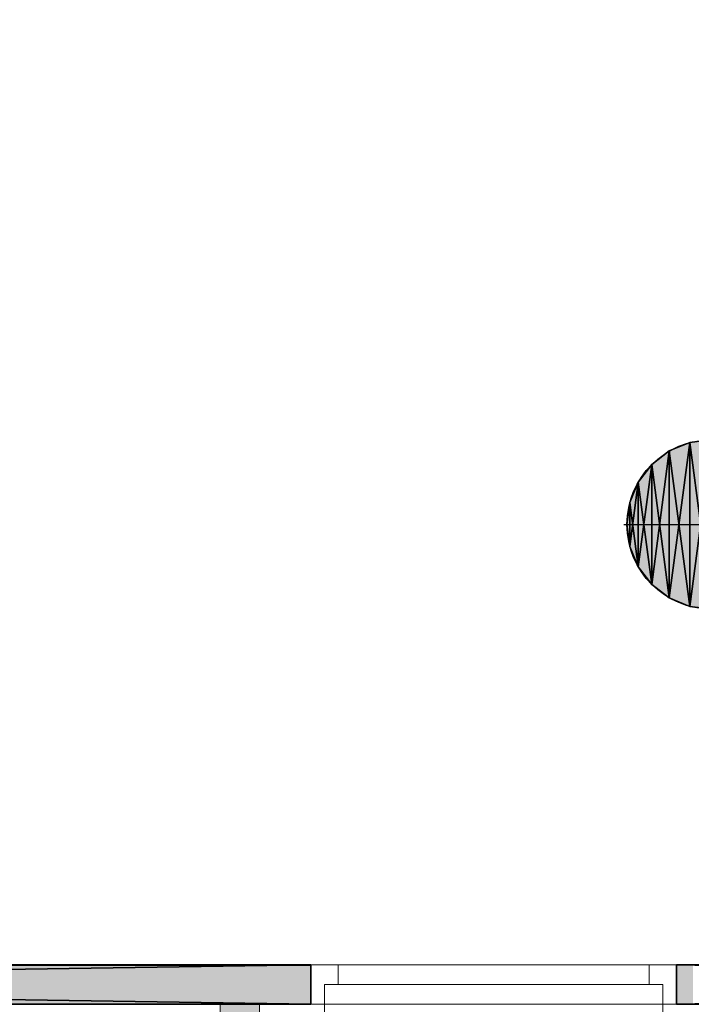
# Model space of a CAD drawing. Header units: inches. Extents: x 15 to 546804, y -66 to 267312.
# Tile 438 of 478: x 443108 to 444813, y 148806 to 151306. Entities that reach past the tile are written whole.
import ezdxf

# ---------------------------------------------------------------- set-up
doc = ezdxf.new("R2010")
doc.units = ezdxf.units.IN
doc.header["$MEASUREMENT"] = 0

msp = doc.modelspace()

# ---------------------------------------------------------------- hatches: boundary and pattern name
at = {"lineweight": 20}
h = msp.add_hatch(color=7, dxfattribs=at)
h.dxf.hatch_style = 1
h.paths.add_polyline_path([(444864.9, 150239.5), (444864.9, 150024), (445080.3, 150024, 0.414214)])
h.paths.add_polyline_path([(444864.9, 150239.5, 0.414214), (444649.4, 150024), (444864.9, 150024)])
h.paths.add_polyline_path([(444864.9, 150024), (444649.4, 150024, 0.414214), (444864.9, 149808.6)])
h.paths.add_polyline_path([(445080.3, 150024), (444864.9, 150024), (444864.9, 149808.6, 0.414214)])
h = msp.add_hatch(color=7, dxfattribs=at)
h.dxf.hatch_style = 1
h.paths.add_polyline_path([(437267.1, 148805.7), (443846.6, 148805.7), (443846.6, 148904), (437267.1, 148904)])
h = msp.add_hatch(color=7, dxfattribs=at)
h.dxf.hatch_style = 1
h.paths.add_polyline_path([(444817.1, 148905.7), (444775.6, 148905.7), (444775.6, 148805.7), (444817.1, 148805.7)])
h = msp.add_hatch(color=7, dxfattribs=at)
h.dxf.hatch_style = 1
h.paths.add_polyline_path([(443616.9, 144759.7), (443716.9, 144759.7), (443716.9, 148805.7), (443616.9, 148805.7)])

# ---------------------------------------------------------------- linework, layer by layer
at = {"color": 7}
for p, q in [((444809.1, 150232.1, 0), (444809.1, 150232.1, 7000)), ((444757.1, 150210.6, 0), (444757.1, 150210.6, 7000)), ((444712.5, 150176.4, 0), (444712.5, 150176.4, 7000)), ((444678.3, 150131.7, 0), (444678.3, 150131.7, 7000)), ((444656.8, 150079.8, 0), (444656.8, 150079.8, 7000)), ((444641.8, 150024, 0), (444649.4, 150024, 0)), ((444649.4, 150024, 0), (444649.4, 150024, 7000)), ((444649.4, 150024, 0), (445080.3, 150024, 0)), ((444656.8, 149968.3, 0), (444656.8, 149968.3, 7000)), ((444678.3, 149916.3, 0), (444678.3, 149916.3, 7000)), ((444712.5, 149871.7, 0), (444712.5, 149871.7, 7000)), ((444757.1, 149837.5, 0), (444757.1, 149837.5, 7000)), ((444809.1, 149815.9, 0), (444809.1, 149815.9, 7000)), ((443846.6, 148905.7, 300), (437267.1, 148905.7, 300)), ((443846.6, 148905.7, 3000), (437267.1, 148905.7, 3000)), ((443846.6, 148805.7, 300), (443846.6, 148905.7, 300)), ((443846.6, 148805.7, 3000), (443846.6, 148905.7, 3000)), ((443846.6, 148905.7, 300), (443846.6, 148905.7, 3000)), ((450266.2, 148905.7, 300), (444775.6, 148905.7, 300)), ((444775.6, 148905.7, 300), (444775.6, 148805.7, 300)), ((450266.2, 148905.7, 3000), (444775.6, 148905.7, 3000)), ((444775.6, 148905.7, 3000), (444775.6, 148805.7, 3000)), ((444775.6, 148905.7, 300), (444775.6, 148905.7, 3000)), ((437267.1, 148805.7, 300), (443846.6, 148805.7, 300)), ((437267.1, 148805.7, 3000), (443846.6, 148805.7, 3000)), ((443846.6, 148805.7, 300), (443846.6, 148805.7, 3000)), ((444775.6, 148805.7, 300), (450266.2, 148805.7, 300)), ((444775.6, 148805.7, 3000), (450266.2, 148805.7, 3000)), ((444775.6, 148805.7, 300), (444775.6, 148805.7, 3000))]:
    msp.add_line(p, q, dxfattribs=at)
at = {"color": 7, "lineweight": 20}
for p, q in [((443846.6, 148904, 300), (437267.1, 148904, 300)), ((443846.6, 148905.7, 2500), (443916.6, 148905.7, 2500)), ((444775.6, 148905.7, 3000), (443846.6, 148905.7, 3000)), ((443846.6, 148905.7, 3000), (443846.6, 148905.7, 2500)), ((443846.6, 148905.7, 2500), (443846.6, 148805.7, 2500)), ((443846.6, 148905.7, 3000), (443846.6, 148805.7, 3000)), ((443916.6, 148905.7, 300), (443846.6, 148905.7, 300)), ((443846.6, 148905.7, 300), (443846.6, 148905.7, 2500)), ((443846.6, 148905.7, 2500), (444775.6, 148905.7, 2500)), ((443846.6, 148905.7, 300), (443846.6, 148805.7, 300)), ((443846.6, 148905.7, 2500), (443846.6, 148805.7, 2500)), ((443846.6, 148805.7, 300), (443846.6, 148904, 300)), ((443916.6, 148905.7, 2930), (443916.6, 148905.7, 2500)), ((444705.6, 148905.7, 2930), (443916.6, 148905.7, 2930)), ((443916.6, 148905.7, 300), (443916.6, 148905.7, 2430)), ((443916.6, 148905.7, 2430), (444705.6, 148905.7, 2430)), ((443916.6, 148905.7, 2430), (443916.6, 148855.7, 2430)), ((443916.6, 148905.7, 300), (443916.6, 148855.7, 300)), ((444705.6, 148905.7, 2500), (444705.6, 148905.7, 2930)), ((444705.6, 148905.7, 2500), (444775.6, 148905.7, 2500)), ((444775.6, 148905.7, 300), (444705.6, 148905.7, 300)), ((444705.6, 148905.7, 2430), (444705.6, 148905.7, 300)), ((444705.6, 148905.7, 300), (444705.6, 148855.7, 300)), ((444705.6, 148905.7, 2430), (444705.6, 148855.7, 2430)), ((444775.6, 148905.7, 2500), (444775.6, 148905.7, 3000)), ((444775.6, 148905.7, 2500), (444775.6, 148805.7, 2500)), ((444775.6, 148905.7, 3000), (444775.6, 148805.7, 3000)), ((444775.6, 148905.7, 2500), (444775.6, 148905.7, 300)), ((444775.6, 148905.7, 300), (444775.6, 148805.7, 300)), ((444775.6, 148905.7, 2500), (444775.6, 148805.7, 2500)), ((443881.6, 148855.7, 300), (443881.6, 148855.7, 2465)), ((443881.6, 148855.7, 300), (443881.6, 148805.7, 300)), ((443916.6, 148855.7, 300), (443881.6, 148855.7, 300)), ((443916.6, 148855.7, 2465), (443881.6, 148855.7, 2465)), ((443881.6, 148855.7, 2465), (443881.6, 148805.7, 2465)), ((444740.6, 148855.7, 300), (443881.6, 148855.7, 300)), ((443881.6, 148855.7, 300), (443881.6, 148855.7, 2465)), ((443881.6, 148855.7, 2465), (444740.6, 148855.7, 2465)), ((443881.6, 148855.7, 2465), (443881.6, 148815.7, 2465)), ((443881.6, 148855.7, 300), (443881.6, 148815.7, 300)), ((443916.6, 148855.7, 2930), (443916.6, 148855.7, 2500)), ((444705.6, 148855.7, 2930), (443916.6, 148855.7, 2930)), ((443916.6, 148855.7, 2500), (444705.6, 148855.7, 2500)), ((443916.6, 148855.7, 300), (443916.6, 148855.7, 2430)), ((443916.6, 148855.7, 2430), (444705.6, 148855.7, 2430)), ((443916.6, 148855.7, 2465), (444705.6, 148855.7, 2465)), ((443916.6, 148855.7, 2430), (443916.6, 148855.7, 2465)), ((443919, 148855.7, 1368.1), (443973.8, 148855.7, 1438.9)), ((443973.8, 148855.7, 1291.1), (443919, 148855.7, 1361.9)), ((444028.6, 148855.7, 1509.7), (444083.3, 148855.7, 1580.5)), ((444083.3, 148855.7, 1149.5), (444028.6, 148855.7, 1220.3)), ((444138.1, 148855.7, 1651.3), (444192.9, 148855.7, 1722.1)), ((444192.9, 148855.7, 1007.9), (444138.1, 148855.7, 1078.7)), ((444247.7, 148855.7, 1792.9), (444302.4, 148855.7, 1863.7)), ((444302.4, 148855.7, 866.3), (444247.7, 148855.7, 937.1)), ((444357.2, 148855.7, 1934.5), (444412, 148855.7, 2005.2)), ((444412, 148855.7, 724.8), (444357.2, 148855.7, 795.5)), ((444466.8, 148855.7, 2076), (444521.5, 148855.7, 2146.8)), ((444521.5, 148855.7, 583.2), (444466.8, 148855.7, 654)), ((444576.3, 148855.7, 2217.6), (444631.1, 148855.7, 2288.4)), ((444631.1, 148855.7, 441.6), (444576.3, 148855.7, 512.4)), ((444740.6, 148855.7, 300), (444685.9, 148855.7, 370.8)), ((444685.9, 148855.7, 2359.2), (444740.6, 148855.7, 2430)), ((444705.6, 148855.7, 2500), (444705.6, 148855.7, 2930)), ((444705.6, 148855.7, 2430), (444705.6, 148855.7, 300)), ((444705.6, 148855.7, 300), (444740.6, 148855.7, 300)), ((444705.6, 148855.7, 2465), (444740.6, 148855.7, 2465)), ((444705.6, 148855.7, 2430), (444705.6, 148855.7, 2465)), ((444740.6, 148855.7, 300), (444740.6, 148805.7, 300)), ((444740.6, 148855.7, 2465), (444740.6, 148855.7, 300)), ((444740.6, 148855.7, 2465), (444740.6, 148805.7, 2465)), ((444740.6, 148855.7, 2465), (444740.6, 148855.7, 300)), ((444740.6, 148855.7, 2465), (444740.6, 148815.7, 2465)), ((444740.6, 148855.7, 300), (444740.6, 148815.7, 300)), ((437267.1, 148805.7, 300), (443846.6, 148805.7, 300)), ((443716.9, 148805.7, 300), (443616.9, 148805.7, 300)), ((443616.9, 148805.7, 300), (443616.9, 144759.7, 300)), ((443716.9, 144759.7, 300), (443716.9, 148805.7, 300)), ((443846.6, 148805.7, 2500), (443916.6, 148805.7, 2500)), ((443846.6, 148805.7, 3000), (443846.6, 148805.7, 2500)), ((444775.6, 148805.7, 3000), (443846.6, 148805.7, 3000)), ((443881.6, 148805.7, 300), (443846.6, 148805.7, 300)), ((443846.6, 148805.7, 300), (443846.6, 148805.7, 2500)), ((443846.6, 148805.7, 2500), (444775.6, 148805.7, 2500)), ((443881.6, 148815.7, 300), (443881.6, 148815.7, 2465)), ((443881.6, 148805.7, 300), (443881.6, 148805.7, 2465)), ((443881.6, 148805.7, 2465), (444740.6, 148805.7, 2465)), ((444705.6, 148805.7, 2930), (443916.6, 148805.7, 2930)), ((443916.6, 148805.7, 2930), (443916.6, 148805.7, 2500)), ((444705.6, 148805.7, 2500), (444775.6, 148805.7, 2500)), ((444705.6, 148805.7, 2500), (444705.6, 148805.7, 2930)), ((444740.6, 148815.7, 2465), (444740.6, 148815.7, 300)), ((444740.6, 148815.7, 300), (444740.6, 147956.7, 300)), ((444775.6, 148805.7, 300), (444740.6, 148805.7, 300)), ((444740.6, 148805.7, 2465), (444740.6, 148805.7, 300)), ((444775.6, 148805.7, 2500), (444775.6, 148805.7, 3000)), ((444775.6, 148805.7, 2500), (444775.6, 148805.7, 300))]:
    msp.add_line(p, q, dxfattribs=at)
at = {"color": 7}
for centre in [(444864.9, 150024, 7000), (444864.9, 150024, 0)]:
    msp.add_circle(centre, 215.4, dxfattribs=at)
at = {"color": 7, "lineweight": 20}
for centre in [(444740.6, 148815.7, 300), (444740.6, 148815.7), (444740.6, 148815.7), (444740.6, 148815.7)]:
    msp.add_ellipse(centre, major_axis=(0, 859.5), ratio=0.999391, start_param=1.570796, end_param=3.141593, dxfattribs=at)
for points, invisible_edges in [([(450267.1, 156655.7, 300), (437267.1, 142255.7, 300), (437267.1, 156655.7, 300)], 1), ([(442517.1, 136807.1, 300), (450267.1, 156655.7, 300), (444817.1, 136807.1, 300)], 3), ([(443846.6, 148905.7, 300), (443846.6, 148805.7, 300), (443846.6, 148905.7, 2500)], 2), ([(443846.6, 148805.7, 2500), (443846.6, 148905.7, 2500), (443846.6, 148805.7, 300)], 2), ([(443916.6, 148905.7, 300), (443846.6, 148905.7, 300), (443916.6, 148905.7, 2430)], 2), ([(443846.6, 148905.7, 2500), (443916.6, 148905.7, 2430), (443846.6, 148905.7, 300)], 3), ([(444775.6, 148905.7, 2500), (443916.6, 148905.7, 2430), (443846.6, 148905.7, 2500)], 3), ([(443846.6, 148905.7, 2500), (443846.6, 148805.7, 2500), (444775.6, 148905.7, 2500)], 2), ([(444775.6, 148805.7, 2500), (444775.6, 148905.7, 2500), (443846.6, 148805.7, 2500)], 2), ([(443846.6, 148805.7, 300), (443846.6, 148905.7, 300), (443881.6, 148805.7, 300)], 2), ([(443881.6, 148855.7, 300), (443881.6, 148805.7, 300), (443846.6, 148905.7, 300)], 14), ([(443916.6, 148905.7, 300), (443881.6, 148855.7, 300), (443846.6, 148905.7, 300)], 3), ([(443846.6, 148805.7, 3000), (444775.6, 148805.7, 3000), (443846.6, 148905.7, 3000)], 2), ([(444775.6, 148905.7, 3000), (443846.6, 148905.7, 3000), (444775.6, 148805.7, 3000)], 2), ([(443846.6, 148905.7, 3000), (443846.6, 148905.7, 2500), (443846.6, 148805.7, 3000)], 2), ([(443846.6, 148805.7, 2500), (443846.6, 148805.7, 3000), (443846.6, 148905.7, 2500)], 2), ([(443916.6, 148905.7, 2500), (443846.6, 148905.7, 2500), (443916.6, 148905.7, 2930)], 2), ([(443846.6, 148905.7, 3000), (443916.6, 148905.7, 2930), (443846.6, 148905.7, 2500)], 3), ([(444775.6, 148905.7, 3000), (443916.6, 148905.7, 2930), (443846.6, 148905.7, 3000)], 3), ([(443916.6, 148855.7, 300), (443881.6, 148855.7, 300), (443916.6, 148905.7, 300)], 2), ([(443916.6, 148905.7, 300), (443916.6, 148905.7, 2430), (443916.6, 148855.7, 300)], 2), ([(443916.6, 148855.7, 2430), (443916.6, 148855.7, 300), (443916.6, 148905.7, 2430)], 2), ([(443916.6, 148905.7, 2430), (444775.6, 148905.7, 2500), (444705.6, 148905.7, 2430)], 3), ([(443916.6, 148855.7, 2430), (443916.6, 148905.7, 2430), (444705.6, 148855.7, 2430)], 2), ([(444705.6, 148905.7, 2430), (444705.6, 148855.7, 2430), (443916.6, 148905.7, 2430)], 2), ([(443916.6, 148905.7, 2930), (444775.6, 148905.7, 3000), (444705.6, 148905.7, 2930)], 3), ([(444705.6, 148905.7, 300), (444705.6, 148855.7, 300), (444705.6, 148905.7, 2430)], 2), ([(444705.6, 148855.7, 2430), (444705.6, 148905.7, 2430), (444705.6, 148855.7, 300)], 2), ([(444775.6, 148905.7, 300), (444705.6, 148905.7, 300), (444775.6, 148905.7, 2500)], 2), ([(444705.6, 148905.7, 2430), (444775.6, 148905.7, 2500), (444705.6, 148905.7, 300)], 3), ([(444705.6, 148855.7, 300), (444705.6, 148905.7, 300), (444740.6, 148855.7, 300)], 2), ([(444775.6, 148905.7, 300), (444740.6, 148855.7, 300), (444705.6, 148905.7, 300)], 3), ([(444775.6, 148905.7, 2500), (444705.6, 148905.7, 2500), (444775.6, 148905.7, 3000)], 2), ([(444705.6, 148905.7, 2930), (444775.6, 148905.7, 3000), (444705.6, 148905.7, 2500)], 3), ([(444775.6, 148805.7, 300), (444740.6, 148855.7, 300), (444775.6, 148905.7, 300)], 3), ([(444775.6, 148905.7, 300), (444775.6, 148905.7, 2500), (444775.6, 148805.7, 300)], 2), ([(444775.6, 148805.7, 2500), (444775.6, 148805.7, 300), (444775.6, 148905.7, 2500)], 2), ([(444775.6, 148905.7, 2500), (444775.6, 148905.7, 3000), (444775.6, 148805.7, 2500)], 2), ([(444775.6, 148805.7, 3000), (444775.6, 148805.7, 2500), (444775.6, 148905.7, 3000)], 2), ([(443881.6, 148855.7, 2465), (443881.6, 148855.7, 300), (443881.6, 148815.7, 2465)], 2), ([(443881.6, 148815.7, 300), (443881.6, 148815.7, 2465), (443881.6, 148855.7, 300)], 2), ([(444740.6, 148855.7, 300), (443881.6, 148855.7, 300), (444740.6, 148855.7, 2465)], 2), ([(443881.6, 148855.7, 2465), (444740.6, 148855.7, 2465), (443881.6, 148855.7, 300)], 2), ([(443881.6, 148855.7, 300), (443916.6, 148855.7, 300), (443881.6, 148855.7, 2465)], 2), ([(443916.6, 148855.7, 2430), (443881.6, 148855.7, 2465), (443916.6, 148855.7, 300)], 3), ([(443916.6, 148855.7, 2465), (443881.6, 148855.7, 2465), (443916.6, 148855.7, 2430)], 2), ([(443881.6, 148855.7, 300), (443881.6, 148855.7, 2465), (443881.6, 148805.7, 300)], 2), ([(443881.6, 148805.7, 2465), (443881.6, 148805.7, 300), (443881.6, 148855.7, 2465)], 2), ([(443881.6, 148805.7, 2465), (443881.6, 148855.7, 2465), (444740.6, 148805.7, 2465)], 2), ([(443916.6, 148855.7, 2465), (444740.6, 148805.7, 2465), (443881.6, 148855.7, 2465)], 3), ([(443916.6, 148855.7, 2430), (444705.6, 148855.7, 2430), (443916.6, 148855.7, 2465)], 2), ([(444705.6, 148855.7, 2465), (443916.6, 148855.7, 2465), (444705.6, 148855.7, 2430)], 2), ([(444705.6, 148855.7, 2465), (444740.6, 148805.7, 2465), (443916.6, 148855.7, 2465)], 3), ([(444705.6, 148855.7, 2500), (443916.6, 148855.7, 2500), (444705.6, 148855.7, 2930)], 2), ([(443916.6, 148855.7, 2930), (444705.6, 148855.7, 2930), (443916.6, 148855.7, 2500)], 2), ([(444705.6, 148855.7, 300), (444740.6, 148855.7, 300), (444705.6, 148855.7, 2430)], 2), ([(444740.6, 148855.7, 2465), (444705.6, 148855.7, 2430), (444740.6, 148855.7, 300)], 3), ([(444705.6, 148855.7, 2465), (444705.6, 148855.7, 2430), (444740.6, 148855.7, 2465)], 2), ([(444740.6, 148855.7, 2465), (444740.6, 148805.7, 2465), (444705.6, 148855.7, 2465)], 2), ([(444740.6, 148855.7, 300), (444740.6, 148855.7, 2465), (444740.6, 148815.7, 300)], 2), ([(444740.6, 148815.7, 2465), (444740.6, 148815.7, 300), (444740.6, 148855.7, 2465)], 2), ([(444740.6, 148855.7, 300), (444740.6, 148805.7, 300), (444740.6, 148855.7, 2465)], 2), ([(444740.6, 148805.7, 2465), (444740.6, 148855.7, 2465), (444740.6, 148805.7, 300)], 2), ([(444740.6, 148805.7, 300), (444740.6, 148855.7, 300), (444775.6, 148805.7, 300)], 2), ([(443846.6, 148805.7, 300), (443881.6, 148805.7, 300), (443846.6, 148805.7, 2500)], 2), ([(443881.6, 148805.7, 2465), (443846.6, 148805.7, 2500), (443881.6, 148805.7, 300)], 3), ([(444740.6, 148805.7, 2465), (443846.6, 148805.7, 2500), (443881.6, 148805.7, 2465)], 3), ([(443846.6, 148805.7, 2500), (444740.6, 148805.7, 2465), (444775.6, 148805.7, 2500)], 3), ([(443916.6, 148805.7, 2500), (443916.6, 148805.7, 2930), (443846.6, 148805.7, 2500)], 2), ([(443846.6, 148805.7, 3000), (443846.6, 148805.7, 2500), (443916.6, 148805.7, 2930)], 14), ([(444705.6, 148805.7, 2930), (443846.6, 148805.7, 3000), (443916.6, 148805.7, 2930)], 3), ([(443846.6, 148805.7, 3000), (444705.6, 148805.7, 2930), (444775.6, 148805.7, 3000)], 3), ([(444705.6, 148805.7, 2500), (444775.6, 148805.7, 2500), (444705.6, 148805.7, 2930)], 2), ([(444775.6, 148805.7, 3000), (444705.6, 148805.7, 2930), (444775.6, 148805.7, 2500)], 3), ([(444740.6, 148805.7, 300), (444775.6, 148805.7, 300), (444740.6, 148805.7, 2465)], 2), ([(444775.6, 148805.7, 2500), (444740.6, 148805.7, 2465), (444775.6, 148805.7, 300)], 3)]:
    msp.add_3dface(points, dxfattribs=dict(at, invisible_edges=invisible_edges))

# ---------------------------------------------------------------- meshes
at = {"color": 7}
mesh = msp.add_polyface(dxfattribs=at)
corners = [(444656.8, 149968.3, 7000), (444656.8, 150079.8, 7000), (444649.4, 150024, 7000), (444678.3, 149916.3, 7000), (444678.3, 150131.7, 7000), (444712.5, 149871.7, 7000), (444712.5, 150176.4, 7000), (444757.1, 149837.5, 7000), (444757.1, 150210.6, 7000), (444809.1, 149815.9, 7000), (444809.1, 150232.1, 7000), (444864.9, 149808.6, 7000), (444864.9, 150239.5, 7000), (444920.6, 149815.9, 7000), (444920.6, 150232.1, 7000), (444972.6, 149837.5, 7000), (444972.6, 150210.6, 7000), (445017.2, 149871.7, 7000), (445017.2, 150176.4, 7000), (445051.4, 149916.3, 7000), (445051.4, 150131.7, 7000), (445072.9, 149968.3, 7000), (445072.9, 150079.8, 7000), (445080.3, 150024, 7000)]
mesh.append_faces([[corners[k] for k in face] for face in [(0, 1, 2), (22, 21, 23)]], dxfattribs={"vtx0": -1, "color": 7})
mesh.append_faces([[corners[k] for k in face] for face in [(1, 3, 4), (4, 5, 6), (6, 7, 8), (8, 9, 10), (10, 11, 12), (12, 13, 14), (14, 15, 16), (16, 17, 18), (18, 19, 20), (20, 21, 22)]], dxfattribs={"vtx0": -1, "vtx1": -1, "color": 7})
mesh.append_faces([[corners[k] for k in face] for face in [(1, 0, 3), (4, 3, 5), (6, 5, 7), (8, 7, 9), (10, 9, 11), (12, 11, 13), (14, 13, 15), (16, 15, 17), (18, 17, 19), (20, 19, 21)]], dxfattribs={"vtx0": -1, "vtx2": -1, "color": 7})
mesh = msp.add_polyface(dxfattribs=at)
corners = [(444656.8, 150079.8, 0), (444656.8, 149968.3, 0), (444649.4, 150024, 0), (444678.3, 150131.7, 0), (444678.3, 149916.3, 0), (444712.5, 150176.4, 0), (444712.5, 149871.7, 0), (444757.1, 150210.6, 0), (444757.1, 149837.5, 0), (444809.1, 150232.1, 0), (444809.1, 149815.9, 0), (444864.9, 150239.5, 0), (444864.9, 149808.6, 0), (444920.6, 150232.1, 0), (444920.6, 149815.9, 0), (444972.6, 150210.6, 0), (444972.6, 149837.5, 0), (445017.2, 150176.4, 0), (445017.2, 149871.7, 0), (445051.4, 150131.7, 0), (445051.4, 149916.3, 0), (445072.9, 150079.8, 0), (445072.9, 149968.3, 0), (445080.3, 150024, 0)]
mesh.append_faces([[corners[k] for k in face] for face in [(0, 1, 2), (22, 21, 23)]], dxfattribs={"vtx0": -1, "color": 7})
mesh.append_faces([[corners[k] for k in face] for face in [(1, 3, 4), (4, 5, 6), (6, 7, 8), (8, 9, 10), (10, 11, 12), (12, 13, 14), (14, 15, 16), (16, 17, 18), (18, 19, 20), (20, 21, 22)]], dxfattribs={"vtx0": -1, "vtx1": -1, "color": 7})
mesh.append_faces([[corners[k] for k in face] for face in [(1, 0, 3), (4, 3, 5), (6, 5, 7), (8, 7, 9), (10, 9, 11), (12, 11, 13), (14, 13, 15), (16, 15, 17), (18, 17, 19), (20, 19, 21)]], dxfattribs={"vtx0": -1, "vtx2": -1, "color": 7})
mesh = msp.add_polyface(dxfattribs=at)
corners = [(444757.1, 150210.6, 7000), (444809.1, 150232.1, 0), (444757.1, 150210.6, 0), (444809.1, 150232.1, 7000)]
mesh.append_faces([[corners[k] for k in face] for face in [(0, 1, 2), (1, 0, 3)]], dxfattribs={"vtx0": -1, "color": 7})
mesh = msp.add_polyface(dxfattribs=at)
corners = [(444809.1, 150232.1, 7000), (444864.9, 150239.5, 0), (444809.1, 150232.1, 0), (444864.9, 150239.5, 7000)]
mesh.append_faces([[corners[k] for k in face] for face in [(0, 1, 2), (1, 0, 3)]], dxfattribs={"vtx0": -1, "color": 7})
mesh = msp.add_polyface(dxfattribs=at)
corners = [(444712.5, 150176.4, 7000), (444757.1, 150210.6, 0), (444712.5, 150176.4, 0), (444757.1, 150210.6, 7000)]
mesh.append_faces([[corners[k] for k in face] for face in [(0, 1, 2), (1, 0, 3)]], dxfattribs={"vtx0": -1, "color": 7})
mesh = msp.add_polyface(dxfattribs=at)
corners = [(444712.5, 150176.4, 7000), (444678.3, 150131.7, 0), (444678.3, 150131.7, 7000), (444712.5, 150176.4, 0)]
mesh.append_faces([[corners[k] for k in face] for face in [(0, 1, 2), (1, 0, 3)]], dxfattribs={"vtx0": -1, "color": 7})
mesh = msp.add_polyface(dxfattribs=at)
corners = [(444678.3, 150131.7, 7000), (444656.8, 150079.8, 0), (444656.8, 150079.8, 7000), (444678.3, 150131.7, 0)]
mesh.append_faces([[corners[k] for k in face] for face in [(0, 1, 2), (1, 0, 3)]], dxfattribs={"vtx0": -1, "color": 7})
mesh = msp.add_polyface(dxfattribs=at)
corners = [(444656.8, 150079.8, 7000), (444649.4, 150024, 0), (444649.4, 150024, 7000), (444656.8, 150079.8, 0)]
mesh.append_faces([[corners[k] for k in face] for face in [(0, 1, 2), (1, 0, 3)]], dxfattribs={"vtx0": -1, "color": 7})
mesh = msp.add_polyface(dxfattribs=at)
corners = [(444649.4, 150024, 7000), (444656.8, 149968.3, 0), (444656.8, 149968.3, 7000), (444649.4, 150024, 0)]
mesh.append_faces([[corners[k] for k in face] for face in [(0, 1, 2), (1, 0, 3)]], dxfattribs={"vtx0": -1, "color": 7})
mesh = msp.add_polyface(dxfattribs=at)
corners = [(444656.8, 149968.3, 7000), (444678.3, 149916.3, 0), (444678.3, 149916.3, 7000), (444656.8, 149968.3, 0)]
mesh.append_faces([[corners[k] for k in face] for face in [(0, 1, 2), (1, 0, 3)]], dxfattribs={"vtx0": -1, "color": 7})
mesh = msp.add_polyface(dxfattribs=at)
corners = [(444678.3, 149916.3, 7000), (444712.5, 149871.7, 0), (444712.5, 149871.7, 7000), (444678.3, 149916.3, 0)]
mesh.append_faces([[corners[k] for k in face] for face in [(0, 1, 2), (1, 0, 3)]], dxfattribs={"vtx0": -1, "color": 7})
mesh = msp.add_polyface(dxfattribs=at)
corners = [(444757.1, 149837.5, 7000), (444712.5, 149871.7, 0), (444757.1, 149837.5, 0), (444712.5, 149871.7, 7000)]
mesh.append_faces([[corners[k] for k in face] for face in [(0, 1, 2), (1, 0, 3)]], dxfattribs={"vtx0": -1, "color": 7})
mesh = msp.add_polyface(dxfattribs=at)
corners = [(444809.1, 149815.9, 7000), (444757.1, 149837.5, 0), (444809.1, 149815.9, 0), (444757.1, 149837.5, 7000)]
mesh.append_faces([[corners[k] for k in face] for face in [(0, 1, 2), (1, 0, 3)]], dxfattribs={"vtx0": -1, "color": 7})
mesh = msp.add_polyface(dxfattribs=at)
corners = [(444864.9, 149808.6, 7000), (444809.1, 149815.9, 0), (444864.9, 149808.6, 0), (444809.1, 149815.9, 7000)]
mesh.append_faces([[corners[k] for k in face] for face in [(0, 1, 2), (1, 0, 3)]], dxfattribs={"vtx0": -1, "color": 7})
mesh = msp.add_polyface(dxfattribs=at)
corners = [(443846.6, 148905.7, 300), (437267.1, 148805.7, 300), (437267.1, 148905.7, 300), (443846.6, 148805.7, 300)]
mesh.append_faces([[corners[k] for k in face] for face in [(0, 1, 2), (1, 0, 3)]], dxfattribs={"vtx0": -1, "color": 7})
mesh = msp.add_polyface(dxfattribs=at)
corners = [(443846.6, 148805.7, 3000), (437267.1, 148905.7, 3000), (437267.1, 148805.7, 3000), (443846.6, 148905.7, 3000)]
mesh.append_faces([[corners[k] for k in face] for face in [(0, 1, 2), (1, 0, 3)]], dxfattribs={"vtx0": -1, "color": 7})
mesh = msp.add_polyface(dxfattribs=at)
corners = [(437267.1, 148905.7, 300), (443846.6, 148905.7, 3000), (443846.6, 148905.7, 300), (437267.1, 148905.7, 3000)]
mesh.append_faces([[corners[k] for k in face] for face in [(0, 1, 2), (1, 0, 3)]], dxfattribs={"vtx0": -1, "color": 7})
mesh = msp.add_polyface(dxfattribs=at)
corners = [(443846.6, 148905.7, 300), (443846.6, 148805.7, 3000), (443846.6, 148805.7, 300), (443846.6, 148905.7, 3000)]
mesh.append_faces([[corners[k] for k in face] for face in [(0, 1, 2), (1, 0, 3)]], dxfattribs={"vtx0": -1, "color": 7})
mesh = msp.add_polyface(dxfattribs=at)
corners = [(450266.2, 148905.7, 300), (444775.6, 148805.7, 300), (444775.6, 148905.7, 300), (450266.2, 148805.7, 300)]
mesh.append_faces([[corners[k] for k in face] for face in [(0, 1, 2), (1, 0, 3)]], dxfattribs={"vtx0": -1, "color": 7})
mesh = msp.add_polyface(dxfattribs=at)
corners = [(450266.2, 148805.7, 3000), (444775.6, 148905.7, 3000), (444775.6, 148805.7, 3000), (450266.2, 148905.7, 3000)]
mesh.append_faces([[corners[k] for k in face] for face in [(0, 1, 2), (1, 0, 3)]], dxfattribs={"vtx0": -1, "color": 7})
mesh = msp.add_polyface(dxfattribs=at)
corners = [(444775.6, 148905.7, 300), (450266.2, 148905.7, 3000), (450266.2, 148905.7, 300), (444775.6, 148905.7, 3000)]
mesh.append_faces([[corners[k] for k in face] for face in [(0, 1, 2), (1, 0, 3)]], dxfattribs={"vtx0": -1, "color": 7})
mesh = msp.add_polyface(dxfattribs=at)
corners = [(444775.6, 148905.7, 3000), (444775.6, 148805.7, 300), (444775.6, 148805.7, 3000), (444775.6, 148905.7, 300)]
mesh.append_faces([[corners[k] for k in face] for face in [(0, 1, 2), (1, 0, 3)]], dxfattribs={"vtx0": -1, "color": 7})
mesh = msp.add_polyface(dxfattribs=at)
corners = [(443846.6, 148805.7, 3000), (437267.1, 148805.7, 300), (443846.6, 148805.7, 300), (437267.1, 148805.7, 3000)]
mesh.append_faces([[corners[k] for k in face] for face in [(0, 1, 2), (1, 0, 3)]], dxfattribs={"vtx0": -1, "color": 7})
mesh = msp.add_polyface(dxfattribs=at)
corners = [(450266.2, 148805.7, 3000), (444775.6, 148805.7, 300), (450266.2, 148805.7, 300), (444775.6, 148805.7, 3000)]
mesh.append_faces([[corners[k] for k in face] for face in [(0, 1, 2), (1, 0, 3)]], dxfattribs={"vtx0": -1, "color": 7})

doc.saveas('drawing.dxf')
